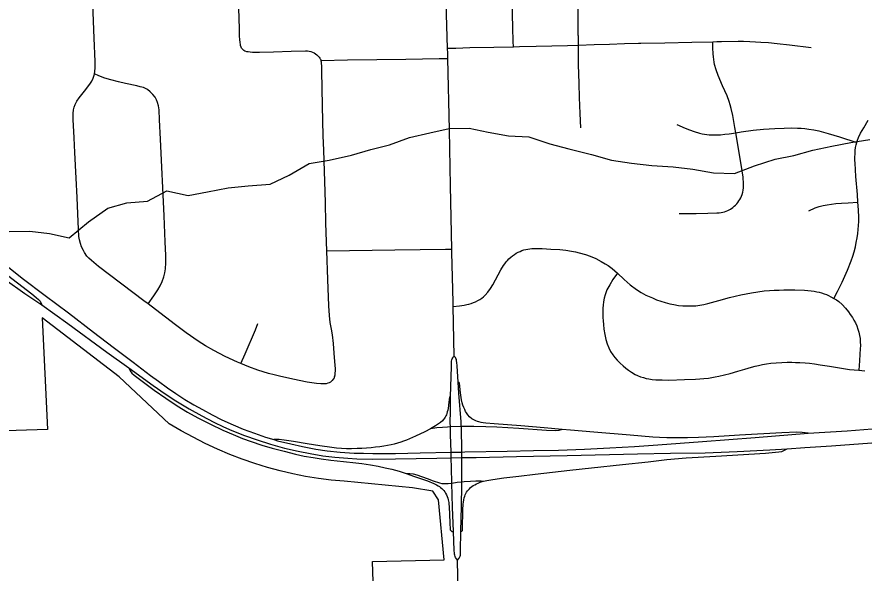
# Model space of a CAD drawing. Extents: x -6.4 to 34, y -4.2 to 22.
# Drawn here: x 5.066 to 5.927, y 17.606 to 18.171 of the extents above; entities that cross this region are included whole.
import ezdxf

# ---------------------------------------------------------------- set-up
doc = ezdxf.new("R2010")
doc.units = 0
for name, color, linetype in [('GM_X_Corporation', 7, 'Continuous'), ('GM_X_Interchange_Ramps', 7, 'Continuous'), ('GM_X_Minor_River', 7, 'Continuous'), ('GM_X_State_Route', 7, 'Continuous'), ('GM_X_Township_Road', 7, 'Continuous')]:
    doc.layers.add(name, color=color, linetype=linetype)

msp = doc.modelspace()

# ---------------------------------------------------------------- linework, layer by layer
at = {"layer": 'GM_X_Corporation'}
msp.add_lwpolyline([(5.42831, 17.58648), (5.42757, 17.61739), (5.50044, 17.61915), (5.49439, 17.67998), (5.48872, 17.68866), (5.46814, 17.6921), (5.39873, 17.69893), (5.38562, 17.70006), (5.37253, 17.70166), (5.35947, 17.70374), (5.34646, 17.7063), (5.3335, 17.70932), (5.32061, 17.71283), (5.30779, 17.7168), (5.29505, 17.72123), (5.28241, 17.72613), (5.26987, 17.73149), (5.25744, 17.7373), (5.24514, 17.74356), (5.23296, 17.75026), (5.22093, 17.75741), (5.17022, 17.80516), (5.09187, 17.86505), (5.09729, 17.75149), (4.96968, 17.74738)], dxfattribs=at)
at = {"layer": 'GM_X_Interchange_Ramps'}
msp.add_line((5.51772, 17.75442), (5.50655, 17.75407), dxfattribs=at)
for points in [[(5.0272, 17.93086), (5.08129, 17.88937), (5.08587, 17.88577), (5.08811, 17.88377), (5.08968, 17.8818), (5.09135, 17.87814)], [(5.17979, 17.81404), (5.18118, 17.81108), (5.18291, 17.80885), (5.18522, 17.80688), (5.20575, 17.79146), (5.21763, 17.78319), (5.22906, 17.77571), (5.23965, 17.76924), (5.24995, 17.76348), (5.26279, 17.75675), (5.27528, 17.75071), (5.28575, 17.74626), (5.29553, 17.7423), (5.30429, 17.73921), (5.31503, 17.73569), (5.32563, 17.73255), (5.33762, 17.72933), (5.34908, 17.72659), (5.35816, 17.72454), (5.3672, 17.72289), (5.37528, 17.72158), (5.38511, 17.72022), (5.39808, 17.71887), (5.41044, 17.71764), (5.4166, 17.7169), (5.42091, 17.71626), (5.42556, 17.71549), (5.43312, 17.71407), (5.44034, 17.71257), (5.44721, 17.71103), (5.45449, 17.70902), (5.46172, 17.7067), (5.47022, 17.7038), (5.48333, 17.69918), (5.48968, 17.69662), (5.49238, 17.69527), (5.4942, 17.69428), (5.4954, 17.6935), (5.49655, 17.69266), (5.49774, 17.69168), (5.49885, 17.69063), (5.49982, 17.68954), (5.50083, 17.68827), (5.50174, 17.68678), (5.50267, 17.68504), (5.50325, 17.68355), (5.50392, 17.68155), (5.50429, 17.68006), (5.50459, 17.67854), (5.50486, 17.67715), (5.50499, 17.67588), (5.50521, 17.67297), (5.50604, 17.65681), (5.50638, 17.64965), (5.50702, 17.64868), (5.50816, 17.64794), (5.50976, 17.64768)], [(5.87028, 17.74762), (5.86413, 17.74861), (5.85857, 17.7488), (5.84352, 17.74823), (5.80047, 17.74579), (5.77419, 17.74408), (5.75855, 17.74322), (5.74754, 17.74286), (5.73736, 17.74287), (5.72644, 17.74315), (5.71913, 17.74343), (5.71229, 17.74381), (5.68934, 17.74567), (5.65224, 17.74876), (5.62865, 17.75071), (5.62014, 17.75151), (5.60191, 17.75323), (5.57823, 17.75528), (5.55118, 17.75726), (5.54247, 17.7579), (5.54, 17.75822), (5.53778, 17.75857), (5.53556, 17.75913), (5.534, 17.75964), (5.53258, 17.76017), (5.53115, 17.76087), (5.52987, 17.76156), (5.52849, 17.76246), (5.52609, 17.76447), (5.52442, 17.76633), (5.52297, 17.76837), (5.52204, 17.76989), (5.5212, 17.7717), (5.52023, 17.77383), (5.51941, 17.77621), (5.51871, 17.77864), (5.51801, 17.78169), (5.5169, 17.78872), (5.51582, 17.79856), (5.51543, 17.79921), (5.51447, 17.79966)], [(5.50681, 17.78513), (5.50618, 17.78484), (5.50564, 17.78443), (5.50503, 17.77912), (5.5043, 17.77296), (5.50394, 17.77116), (5.50349, 17.76932), (5.503, 17.76783), (5.50249, 17.76637), (5.50202, 17.7653), (5.50144, 17.76413), (5.50078, 17.76314), (5.50005, 17.76212), (5.4993, 17.76117), (5.49842, 17.76024), (5.4966, 17.75858), (5.49458, 17.75717), (5.4915, 17.75512), (5.48629, 17.7522)], [(5.48629, 17.7522), (5.48054, 17.74924), (5.47107, 17.74456), (5.46196, 17.74063), (5.45902, 17.73957), (5.45614, 17.73858)], [(5.50655, 17.75407), (5.50369, 17.75398), (5.4986, 17.75366), (5.49274, 17.75303), (5.48629, 17.7522)], [(5.62014, 17.75151), (5.61685, 17.7505), (5.61364, 17.75018), (5.60435, 17.75051), (5.57598, 17.75259), (5.55394, 17.754), (5.54257, 17.75434), (5.53042, 17.75441), (5.52022, 17.75442), (5.51772, 17.75442)], [(5.45614, 17.73858), (5.45285, 17.7376), (5.44955, 17.73672), (5.44627, 17.73587), (5.44273, 17.73514), (5.43911, 17.73456), (5.43483, 17.73391), (5.43047, 17.73342), (5.42603, 17.73293), (5.42142, 17.73252), (5.41657, 17.73228), (5.41172, 17.73212), (5.40603, 17.73199), (5.40089, 17.732), (5.39589, 17.73213), (5.39083, 17.73249), (5.38611, 17.73305), (5.3739, 17.73479), (5.36106, 17.73695), (5.34733, 17.73925), (5.33763, 17.7408), (5.33261, 17.7413), (5.32706, 17.74119)], [(5.51732, 17.64806), (5.51828, 17.64825), (5.51885, 17.64882), (5.51896, 17.65014), (5.51931, 17.66998), (5.51961, 17.67556), (5.51987, 17.67778), (5.52022, 17.68007), (5.52064, 17.68198), (5.5212, 17.6837), (5.52176, 17.68518), (5.52233, 17.68636), (5.52312, 17.68771), (5.52397, 17.68899), (5.52484, 17.69018), (5.52588, 17.69135), (5.52707, 17.6924), (5.52827, 17.6934), (5.52985, 17.6945), (5.53144, 17.69541), (5.53312, 17.69628), (5.53479, 17.69708), (5.53676, 17.69788), (5.53887, 17.69857), (5.54039, 17.699), (5.54178, 17.69938), (5.54367, 17.69978), (5.54978, 17.70083), (5.56085, 17.70224), (5.57622, 17.70421), (5.59284, 17.70614), (5.62792, 17.71025), (5.65011, 17.71268), (5.68155, 17.716), (5.70743, 17.71879), (5.72654, 17.72087), (5.74625, 17.72271), (5.77632, 17.72455), (5.82666, 17.72747), (5.84043, 17.7287), (5.84323, 17.72928), (5.84602, 17.73034), (5.84885, 17.73196)], [(5.46172, 17.7067), (5.46535, 17.70679), (5.46882, 17.70638), (5.47257, 17.70547), (5.483, 17.70153), (5.48901, 17.69926), (5.49552, 17.69713), (5.49795, 17.69667), (5.50061, 17.69648), (5.50446, 17.69666), (5.50801, 17.69711), (5.5135, 17.6978), (5.51833, 17.69835)], [(5.51833, 17.69835), (5.52053, 17.69851), (5.52691, 17.69897), (5.53239, 17.69931), (5.53559, 17.69931), (5.53802, 17.69924), (5.54039, 17.699)]]:
    msp.add_lwpolyline(points, dxfattribs=at)
at = {"layer": 'GM_X_Minor_River'}
msp.add_lwpolyline([(5.05841, 17.95259), (5.07924, 17.95325), (5.09929, 17.95087), (5.11933, 17.94622), (5.13875, 17.96246), (5.15852, 17.97642), (5.17787, 17.98203), (5.1987, 17.98345), (5.21846, 17.99399), (5.24001, 17.98933), (5.25972, 17.99303), (5.28095, 17.99711), (5.30103, 17.9993), (5.32338, 18.00071), (5.34275, 18.01011), (5.36327, 18.02179), (5.38336, 18.02511), (5.40611, 18.03032), (5.42583, 18.03593), (5.44479, 18.04078), (5.46491, 18.04828), (5.48576, 18.05312), (5.50548, 18.05758), (5.52555, 18.05787), (5.54483, 18.05359), (5.56563, 18.05008), (5.58645, 18.04884), (5.60761, 18.0419), (5.62688, 18.03687), (5.64994, 18.03107), (5.67035, 18.02527), (5.69078, 18.02213), (5.71121, 18.01976), (5.73278, 18.01852), (5.75283, 18.01614), (5.77401, 18.01224), (5.79521, 18.01176), (5.81571, 18.01964), (5.83657, 18.02638), (5.85553, 18.03009), (5.87487, 18.03531), (5.89421, 18.0394), (5.91354, 18.04311), (5.93287, 18.04643)], dxfattribs=at)
at = {"layer": 'GM_X_State_Route'}
for p, q in [((5.50959, 17.82527), (5.51027, 17.8261)), ((5.51598, 17.51847), (5.51377, 17.61863))]:
    msp.add_line(p, q, dxfattribs=at)
for points in [[(5.50373, 18.13901), (5.5024, 18.18475), (5.50161, 18.22225), (5.49974, 18.28524)], [(5.504, 18.1287), (5.50388, 18.13375), (5.50373, 18.13901)], [(5.50912, 17.89365), (5.5081, 17.9313), (5.50804, 17.9349), (5.50676, 17.99931), (5.50575, 18.05625), (5.504, 18.1287)], [(5.04513, 17.92631), (5.07163, 17.90542), (5.09476, 17.88776), (5.11853, 17.86998), (5.14414, 17.85035), (5.16393, 17.83516), (5.18419, 17.81997), (5.20204, 17.80636), (5.20998, 17.80055), (5.21914, 17.79395), (5.22775, 17.78811), (5.2369, 17.782), (5.24597, 17.77663), (5.25466, 17.77172), (5.26465, 17.76635), (5.27454, 17.76125), (5.28574, 17.75615), (5.29619, 17.75189), (5.30748, 17.74762), (5.31876, 17.74382), (5.32706, 17.74119), (5.33101, 17.74008), (5.34437, 17.73681), (5.35621, 17.73409), (5.36996, 17.7315), (5.38156, 17.72977), (5.39454, 17.72839), (5.40882, 17.72753), (5.41845, 17.72727), (5.42784, 17.72705), (5.45076, 17.72724), (5.47579, 17.72768), (5.50722, 17.72835), (5.51807, 17.72858), (5.52135, 17.72865), (5.56443, 17.72957), (5.59114, 17.73005), (5.61661, 17.7306), (5.6427, 17.73157), (5.66864, 17.73281), (5.69356, 17.73427), (5.71725, 17.73586), (5.76265, 17.7394), (5.81627, 17.74347), (5.87028, 17.74762), (5.90963, 17.7503), (5.95204, 17.75358)], [(5.05423, 17.90396), (5.07433, 17.88987), (5.07838, 17.88708)], [(5.07838, 17.88708), (5.09135, 17.87814), (5.11782, 17.85937), (5.15764, 17.82999), (5.17979, 17.81404), (5.20476, 17.79625), (5.21693, 17.78771), (5.22781, 17.78056), (5.24103, 17.77248), (5.25401, 17.76522), (5.26612, 17.75895), (5.2762, 17.75417), (5.2847, 17.75045), (5.29738, 17.74543), (5.31023, 17.74088), (5.32383, 17.7366), (5.33818, 17.73269), (5.35205, 17.72941), (5.36421, 17.727), (5.37705, 17.72488), (5.38934, 17.72333), (5.4023, 17.7222), (5.41158, 17.7217), (5.42769, 17.72139), (5.45067, 17.72155), (5.49289, 17.72235)], [(5.51027, 17.8261), (5.50953, 17.87647), (5.50947, 17.88042), (5.50912, 17.89365)], [(5.51377, 17.61863), (5.5119, 17.62134), (5.51144, 17.62225), (5.51096, 17.62366), (5.51076, 17.62477), (5.51068, 17.62584), (5.51056, 17.62866), (5.50976, 17.64768), (5.50873, 17.67261), (5.50801, 17.69711), (5.50768, 17.71264), (5.50738, 17.72265), (5.50722, 17.72835), (5.50666, 17.74657), (5.50655, 17.75407), (5.50649, 17.75876), (5.50655, 17.76993), (5.50681, 17.78513), (5.50758, 17.81525), (5.50778, 17.81902), (5.50789, 17.82097), (5.50813, 17.82238), (5.50838, 17.8232), (5.50892, 17.82445), (5.50959, 17.82527)], [(5.51808, 17.72763), (5.51807, 17.72858), (5.51772, 17.75442), (5.51771, 17.75525), (5.51748, 17.75941), (5.51523, 17.78829), (5.51447, 17.79966), (5.51337, 17.81615), (5.51314, 17.8195), (5.51295, 17.82121), (5.51265, 17.82274), (5.51228, 17.82372), (5.51174, 17.82451), (5.51027, 17.8261)], [(5.78175, 17.7285), (5.79796, 17.72906), (5.83128, 17.73089), (5.84885, 17.73196), (5.86664, 17.73305), (5.8939, 17.73501), (5.93481, 17.7381), (5.97247, 17.74099), (6.01351, 17.74416), (6.04245, 17.74641)], [(5.49289, 17.72235), (5.50738, 17.72265), (5.51815, 17.72288), (5.53265, 17.7232), (5.5738, 17.72403), (5.62518, 17.72506), (5.6966, 17.72684), (5.73015, 17.72732), (5.76554, 17.72794), (5.78175, 17.7285)], [(5.51377, 17.61863), (5.51538, 17.62073), (5.51592, 17.62156), (5.51621, 17.6222), (5.51646, 17.62279), (5.51672, 17.62368), (5.51686, 17.62463), (5.51692, 17.62569), (5.51696, 17.62776), (5.51732, 17.64806), (5.51775, 17.67328), (5.51833, 17.69516), (5.51833, 17.69835), (5.51833, 17.70835), (5.51815, 17.72288), (5.51808, 17.72763)]]:
    msp.add_lwpolyline(points, dxfattribs=at)
at = {"layer": 'GM_X_Township_Road'}
for points in [[(5.63659, 18.15223), (5.63637, 18.17081), (5.636, 18.19043), (5.63569, 18.20703), (5.63518, 18.22694), (5.63471, 18.24552), (5.63409, 18.26556), (5.63376, 18.2911), (5.63367, 18.29533), (5.63298, 18.32889), (5.63232, 18.35255), (5.63168, 18.37055), (5.63155, 18.38267), (5.63148, 18.38854), (5.63097, 18.41517), (5.63061, 18.43814), (5.63035, 18.45179), (5.6296, 18.47742), (5.62905, 18.49285), (5.62848, 18.50875), (5.62786, 18.52548), (5.62755, 18.53862), (5.62742, 18.54361)], [(5.29545, 18.13791), (5.29496, 18.1384), (5.29453, 18.13903), (5.29394, 18.14024), (5.29345, 18.14165), (5.2932, 18.14289), (5.29291, 18.1449), (5.29258, 18.14795), (5.29242, 18.1514), (5.29216, 18.15867), (5.29147, 18.19049), (5.29066, 18.21875), (5.29006, 18.24391), (5.28922, 18.27217), (5.28861, 18.29363), (5.28839, 18.30141)], [(5.57061, 18.14059), (5.57048, 18.14595), (5.57012, 18.16005), (5.56983, 18.17316), (5.56929, 18.1973), (5.56852, 18.22515), (5.56812, 18.24858), (5.5675, 18.2717), (5.56706, 18.286), (5.56687, 18.29245)], [(5.38901, 17.80539), (5.3884, 17.80398), (5.38756, 17.8025), (5.38664, 17.80127), (5.38551, 17.80017), (5.38469, 17.79958), (5.38353, 17.79899), (5.38218, 17.79847), (5.3803, 17.79806), (5.37796, 17.79776), (5.37495, 17.79778), (5.3707, 17.79819), (5.36095, 17.79971), (5.34637, 17.80263), (5.33303, 17.80554), (5.32756, 17.80692), (5.32166, 17.80855), (5.31103, 17.81187), (5.30173, 17.81527), (5.2937, 17.81862), (5.2903, 17.82005), (5.27791, 17.82574), (5.26634, 17.8317), (5.25771, 17.83654), (5.25039, 17.84117), (5.23819, 17.84966), (5.22717, 17.85773), (5.20707, 17.87336), (5.19956, 17.87911), (5.19523, 17.88244), (5.14916, 17.91728), (5.14194, 17.92315), (5.13921, 17.92552), (5.1373, 17.9278), (5.13501, 17.93129), (5.13382, 17.9334), (5.13194, 17.93722), (5.13066, 17.94063), (5.12972, 17.94414), (5.12913, 17.94771), (5.12863, 17.9551), (5.12804, 17.97056), (5.12727, 17.98715), (5.12632, 18.00697), (5.12495, 18.03304), (5.12437, 18.04792), (5.12333, 18.06654), (5.12336, 18.07268), (5.12374, 18.07628), (5.12443, 18.07918), (5.12548, 18.08199), (5.12713, 18.08518), (5.12959, 18.08867), (5.13498, 18.09545), (5.14031, 18.1024), (5.14237, 18.10565), (5.1437, 18.1086), (5.14465, 18.11167), (5.1449, 18.11305), (5.14534, 18.11544), (5.14565, 18.11925), (5.14556, 18.12554), (5.1445, 18.14911), (5.14279, 18.20185)], [(5.63925, 18.05797), (5.63844, 18.07269), (5.63779, 18.08881), (5.63729, 18.10335), (5.63693, 18.12258), (5.6367, 18.14229), (5.6366, 18.15125), (5.63659, 18.15223)], [(5.50373, 18.13901), (5.51208, 18.13924), (5.5263, 18.13965), (5.5509, 18.14012), (5.57061, 18.14059), (5.57694, 18.14075), (5.59392, 18.14116), (5.62566, 18.14196), (5.6367, 18.14229), (5.65264, 18.14277), (5.66826, 18.14333), (5.68348, 18.14382), (5.69787, 18.14416)], [(5.69787, 18.14416), (5.69993, 18.14421), (5.72435, 18.14464), (5.75197, 18.14525), (5.77314, 18.14568), (5.77716, 18.14576)], [(5.7392, 17.97098), (5.75627, 17.97116), (5.76807, 17.97137), (5.77737, 17.97168), (5.77953, 17.97184), (5.78159, 17.97213), (5.78342, 17.97246), (5.78514, 17.97288), (5.78681, 17.97337), (5.78853, 17.97406), (5.7899, 17.97473), (5.79115, 17.97546), (5.79357, 17.9772), (5.7949, 17.97836), (5.79625, 17.97964), (5.79749, 17.98096), (5.79866, 17.98236), (5.79977, 17.98379), (5.80074, 17.98532), (5.80163, 17.98681), (5.80246, 17.9885), (5.80314, 17.99039), (5.80376, 17.99261), (5.80419, 17.99477), (5.80444, 17.99724), (5.80457, 17.99989), (5.80444, 18.00334), (5.80421, 18.00587), (5.80392, 18.00803), (5.803, 18.01439), (5.80032, 18.03095), (5.79664, 18.05311), (5.79574, 18.05859), (5.79348, 18.07069), (5.79184, 18.07785), (5.79085, 18.08154), (5.78979, 18.08476), (5.78768, 18.09055), (5.78322, 18.10071), (5.77879, 18.11124), (5.77665, 18.11717), (5.77509, 18.12235), (5.77452, 18.12498), (5.77411, 18.12753), (5.77386, 18.13016), (5.77362, 18.13317), (5.77337, 18.13954), (5.77314, 18.14568)], [(5.77716, 18.14576), (5.78218, 18.14587), (5.79888, 18.1461), (5.80446, 18.14612), (5.81088, 18.14595), (5.81647, 18.1457), (5.82201, 18.14536), (5.82988, 18.14478), (5.83869, 18.14396), (5.851, 18.14249), (5.87313, 18.13965)], [(5.29545, 18.13791), (5.29607, 18.13742), (5.29665, 18.13702), (5.29789, 18.13641), (5.29937, 18.13585), (5.30103, 18.13555), (5.303, 18.1353), (5.30558, 18.13512), (5.31264, 18.1351), (5.32695, 18.13542), (5.34484, 18.13597), (5.35934, 18.13638), (5.36144, 18.1363), (5.36318, 18.13604), (5.3649, 18.13558), (5.36656, 18.13496), (5.36812, 18.13423), (5.36965, 18.1333), (5.37107, 18.13222), (5.3723, 18.13103), (5.37314, 18.13007), (5.37386, 18.12907), (5.3744, 18.12827), (5.3749, 18.12741), (5.37518, 18.12662), (5.40195, 18.12715), (5.43183, 18.12741), (5.46138, 18.12779), (5.49504, 18.12851), (5.504, 18.1287)], [(5.504, 18.1287), (5.50388, 18.13375), (5.50373, 18.13901)], [(5.38101, 17.93299), (5.38007, 17.96113), (5.37956, 17.98227), (5.37813, 18.03526), (5.37734, 18.05014), (5.37665, 18.08054), (5.37603, 18.11597), (5.37591, 18.12148), (5.37579, 18.12329), (5.37559, 18.12498), (5.37542, 18.1258), (5.37518, 18.12662)], [(5.19956, 17.87911), (5.20527, 17.88733), (5.20948, 17.89339), (5.21185, 17.89752), (5.21389, 17.90194), (5.21553, 17.90655), (5.21658, 17.91067), (5.21716, 17.91487), (5.21741, 17.92101), (5.21741, 17.92844), (5.21691, 17.94209), (5.2157, 17.96882), (5.21205, 18.04653), (5.21117, 18.06642), (5.21073, 18.07631), (5.21014, 18.08051), (5.20917, 18.08398), (5.208, 18.08673), (5.20649, 18.08931), (5.20427, 18.09215), (5.2017, 18.0947), (5.19888, 18.09697), (5.19687, 18.09816), (5.19469, 18.09905), (5.19132, 18.09995), (5.18802, 18.10069), (5.17634, 18.10332), (5.16946, 18.10489), (5.1616, 18.10684), (5.15563, 18.10863), (5.14956, 18.11094), (5.1449, 18.11305)], [(5.89629, 17.88474), (5.89975, 17.8916), (5.90457, 17.90138), (5.91017, 17.91346), (5.91388, 17.92284), (5.91552, 17.92777), (5.91684, 17.93205), (5.91808, 17.93723), (5.91899, 17.9415), (5.9199, 17.94636), (5.92056, 17.95055), (5.92106, 17.95491), (5.92138, 17.95885), (5.92155, 17.96281), (5.92147, 17.967), (5.92123, 17.97481), (5.92066, 17.98249), (5.92009, 17.99019), (5.91871, 18.00861), (5.91782, 18.02207), (5.91765, 18.02523), (5.91765, 18.02819), (5.91774, 18.03173), (5.91799, 18.0351), (5.91831, 18.03806), (5.91881, 18.04086), (5.91947, 18.04332), (5.92021, 18.04554), (5.92128, 18.04813), (5.92345, 18.0527), (5.92656, 18.05815), (5.93116, 18.06601)], [(5.73661, 18.06159), (5.74499, 18.05789), (5.74968, 18.05599), (5.75429, 18.05435), (5.75973, 18.05274), (5.76226, 18.05211), (5.76468, 18.0517), (5.76728, 18.05129), (5.76963, 18.05098), (5.77245, 18.05087), (5.77537, 18.05088), (5.78104, 18.05108), (5.78537, 18.05152), (5.78975, 18.05203), (5.79664, 18.05311), (5.80207, 18.05395), (5.81435, 18.05576), (5.82484, 18.05681), (5.83628, 18.05758), (5.84574, 18.0579), (5.85334, 18.05801), (5.85915, 18.05789), (5.86293, 18.05772), (5.8668, 18.05739), (5.87082, 18.05689), (5.87584, 18.05607), (5.88078, 18.05499), (5.8904, 18.05236), (5.90202, 18.04886), (5.91947, 18.04332)], [(5.87085, 17.97392), (5.87737, 17.97666), (5.88141, 17.97811), (5.88544, 17.97922), (5.88955, 17.97999), (5.89375, 17.98059), (5.89821, 17.9811), (5.90405, 17.98161), (5.91091, 17.98195), (5.92066, 17.98249)], [(5.38101, 17.93299), (5.45002, 17.93423), (5.50153, 17.93482), (5.50804, 17.9349)], [(5.38901, 17.80539), (5.38937, 17.80693), (5.38966, 17.80897), (5.38984, 17.81095), (5.38984, 17.8134), (5.38968, 17.81643), (5.38861, 17.82912), (5.38769, 17.83888), (5.3867, 17.84759), (5.38565, 17.85341), (5.38437, 17.86042), (5.38363, 17.86726), (5.38307, 17.87724), (5.38212, 17.90397), (5.38101, 17.93299)], [(5.50953, 17.87647), (5.516, 17.87732), (5.52072, 17.87794), (5.52329, 17.87843), (5.52544, 17.87898), (5.52787, 17.8796), (5.53016, 17.88044), (5.53224, 17.88134), (5.53453, 17.88251), (5.53655, 17.88369), (5.53842, 17.88494), (5.54016, 17.88633), (5.54189, 17.88799), (5.5446, 17.89097), (5.54724, 17.89465), (5.5496, 17.89861), (5.55802, 17.91379), (5.56064, 17.9181), (5.56194, 17.92002), (5.56322, 17.92178), (5.56461, 17.92342), (5.56603, 17.92483), (5.56794, 17.92662), (5.56973, 17.9281), (5.57158, 17.92946), (5.5735, 17.93063), (5.57546, 17.93166), (5.57737, 17.93253), (5.57916, 17.93327), (5.5812, 17.93395), (5.5833, 17.9345), (5.58527, 17.93487), (5.58724, 17.93518), (5.58928, 17.93536), (5.59169, 17.93548), (5.59508, 17.93554), (5.59983, 17.93542), (5.60865, 17.93492), (5.61771, 17.93435), (5.624, 17.93369), (5.6295, 17.93287), (5.63381, 17.932), (5.63742, 17.9311), (5.64388, 17.92925), (5.64854, 17.92763), (5.65428, 17.92524), (5.65979, 17.92242), (5.66396, 17.92001), (5.66699, 17.91807), (5.67091, 17.91511), (5.67629, 17.91037), (5.68317, 17.90381), (5.6893, 17.89865), (5.6957, 17.89387), (5.70034, 17.89087), (5.70517, 17.88819), (5.7119, 17.88518), (5.7161, 17.88342), (5.72051, 17.88191), (5.72489, 17.88045), (5.72941, 17.87921), (5.73377, 17.87839), (5.73838, 17.87765), (5.7429, 17.87723), (5.74726, 17.87706), (5.7517, 17.87704), (5.75614, 17.8773), (5.76001, 17.8778), (5.76395, 17.87854), (5.76815, 17.8796), (5.77935, 17.88247), (5.79011, 17.88554), (5.8016, 17.88834), (5.80706, 17.88944), (5.81257, 17.89051), (5.81899, 17.89157), (5.82524, 17.8923), (5.83083, 17.8928), (5.83569, 17.89312), (5.84062, 17.89328), (5.84547, 17.89344), (5.85646, 17.89348), (5.86644, 17.89312), (5.8699, 17.89285), (5.87331, 17.89247), (5.87623, 17.89202), (5.8789, 17.89152), (5.88141, 17.89104), (5.8838, 17.89037), (5.88626, 17.88955), (5.88864, 17.88856), (5.89087, 17.88766), (5.89316, 17.88651), (5.89629, 17.88474), (5.89892, 17.88321), (5.90119, 17.88146), (5.90455, 17.87855), (5.90806, 17.87491), (5.91115, 17.87108), (5.91292, 17.86853), (5.9152, 17.86519), (5.91667, 17.86271), (5.91823, 17.85992), (5.91955, 17.85696), (5.92069, 17.85359), (5.9216, 17.85029), (5.92234, 17.84709), (5.92283, 17.84396), (5.92307, 17.84051), (5.92316, 17.83697), (5.92307, 17.83352), (5.92274, 17.82792), (5.9223, 17.82127), (5.92168, 17.81173)], [(5.67629, 17.91037), (5.67178, 17.90392), (5.66849, 17.89867), (5.66652, 17.89518), (5.66553, 17.8933), (5.66477, 17.89145), (5.6638, 17.88853), (5.66281, 17.88483), (5.66215, 17.88113), (5.66173, 17.87801), (5.66151, 17.87482), (5.6614, 17.872), (5.66144, 17.86869), (5.66156, 17.86526), (5.66181, 17.8618), (5.66205, 17.85819), (5.66267, 17.85333), (5.66344, 17.84815), (5.66451, 17.84313), (5.66582, 17.83853), (5.66746, 17.83441), (5.66943, 17.83079), (5.67157, 17.8275), (5.67369, 17.82479), (5.67614, 17.822), (5.67903, 17.81886), (5.68201, 17.81614), (5.68488, 17.81376), (5.68768, 17.81169), (5.69056, 17.80964), (5.69434, 17.8075), (5.69655, 17.80643), (5.6996, 17.80519), (5.70272, 17.80421), (5.70544, 17.80346), (5.70807, 17.80294), (5.71152, 17.80247), (5.71531, 17.80214), (5.72172, 17.80189), (5.72838, 17.8018), (5.74441, 17.80221), (5.75547, 17.80258), (5.76013, 17.80293), (5.76416, 17.80326), (5.76885, 17.80383), (5.77231, 17.80432), (5.77567, 17.80489), (5.77921, 17.80563), (5.78496, 17.80693), (5.79095, 17.80847), (5.79871, 17.8108), (5.80582, 17.81298), (5.81253, 17.8149), (5.81615, 17.8158), (5.81977, 17.81662), (5.82388, 17.81744), (5.82774, 17.8181), (5.83211, 17.81875), (5.83762, 17.81932), (5.84337, 17.81965), (5.8488, 17.81981), (5.85364, 17.81987), (5.85733, 17.81974), (5.86179, 17.81955), (5.86698, 17.81922), (5.8715, 17.81881), (5.87668, 17.81814), (5.88236, 17.81724), (5.89165, 17.81575), (5.9039, 17.81369), (5.91196, 17.81261), (5.91698, 17.81212), (5.92168, 17.81173), (5.92758, 17.81123)], [(5.2937, 17.81862), (5.29811, 17.82845), (5.30847, 17.85296), (5.31099, 17.8593)]]:
    msp.add_lwpolyline(points, dxfattribs=at)

doc.saveas('drawing.dxf')
